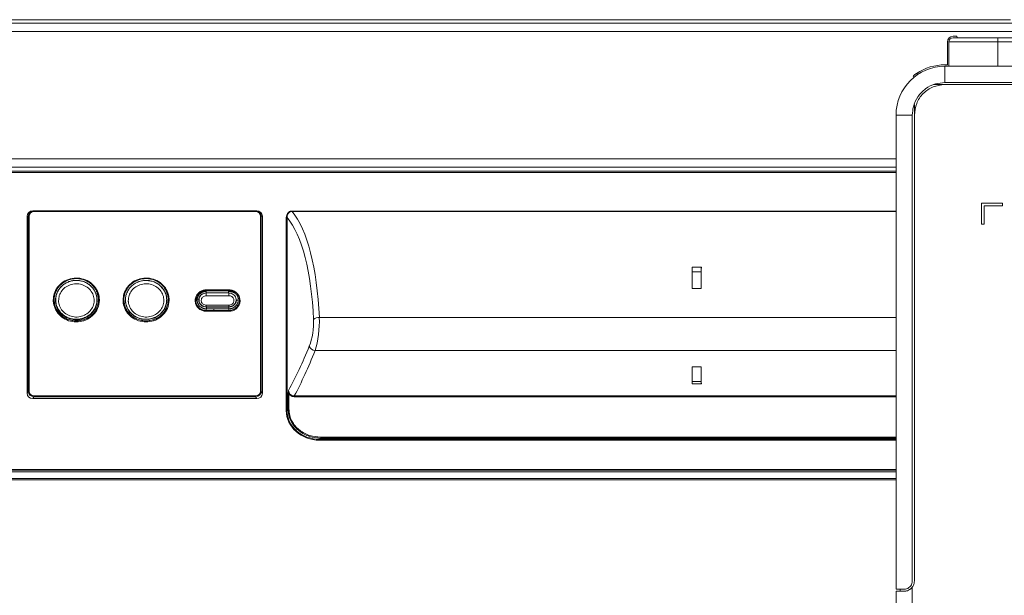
# Model space of a CAD drawing. Header units: millimetres. Extents: x 40090 to 187415, y -53271 to 40260.
# Tile 384 of 406: x 141347 to 141589, y 33661 to 33803. Entities that reach past the tile are written whole.
import ezdxf

# ---------------------------------------------------------------- set-up
doc = ezdxf.new("R2010")
doc.units = ezdxf.units.MM
doc.layers.add('AVM_projekce', color=240, linetype='Continuous')

# ---------------------------------------------------------------- blocks, each defined once
blk = doc.blocks.new('SB885ix-top')
at = {"linetype": 'Continuous', "lineweight": 15}
for p, q in [((-161.47, -36.05), (-928.57, -36.05)), ((-54.33, -36.88), (-990.96, -36.88)), ((-54.33, -38.99), (-990.96, -38.99)), ((-174.61, -40.12), (-175.59, -40.12)), ((-174.59, -40.5), (-174.61, -40.12)), ((-164.59, -40.5), (-164.59, -41.5)), ((-164.59, -40.5), (-94.6, -40.5)), ((-176.97, -41.5), (-176.97, -47.12)), ((-176.59, -41.5), (-164.59, -41.5)), ((-176.59, -41.5), (-176.59, -47.5)), ((-164.59, -41.5), (-94.6, -41.5)), ((-164.59, -47.5), (-164.59, -41.5)), ((-176.97, -47.12), (-177.59, -47.12)), ((-177.59, -51.5), (-177.59, -47.5)), ((-89.6, -47.5), (-177.59, -47.5)), ((-185.12, -50.15), (-185.35, -49.86)), ((-184.31, -49.56), (-184.55, -49.26)), ((-180.38, -52), (-177.59, -52)), ((-91.6, -51.5), (-177.59, -51.5)), ((-91.6, -52), (-177.59, -52)), ((-185.09, -59.5), (-185.09, -56.93)), ((-185.59, -59.5), (-189.59, -59.5)), ((-189.59, -175.99), (-189.59, -59.5)), ((-185.59, -59.5), (-185.59, -173.99)), ((-185.09, -59.5), (-185.09, -173.99)), ((-189.59, -70.24), (-990.96, -70.24)), ((-189.59, -72.3), (-990.96, -72.3)), ((-408.28, -73.31), (-189.59, -73.31)), ((-189.59, -73.57), (-408.28, -73.57)), ((-168.59, -86.3), (-168.59, -81.1)), ((-168.59, -81.1), (-163.39, -81.1)), ((-167.89, -81.8), (-167.89, -86.3)), ((-163.39, -81.8), (-167.89, -81.8)), ((-163.39, -81.1), (-163.39, -81.8)), ((-403.16, -84.32), (-403.16, -127.86)), ((-402.89, -84.37), (-403.16, -84.32)), ((-402.89, -127.39), (-402.89, -84.37)), ((-402.7, -84.33), (-402.7, -127.35)), ((-346.74, -83.02), (-401.78, -83.02)), ((-401.78, -83.02), (-401.51, -83.07)), ((-401.51, -83.07), (-347.02, -83.07)), ((-401.51, -83.2), (-401.51, -83.07)), ((-347.02, -83.2), (-401.51, -83.2)), ((-347.02, -83.07), (-346.74, -83.02)), ((-347.02, -83.2), (-347.02, -83.07)), ((-345.82, -127.35), (-345.82, -84.33)), ((-345.36, -84.32), (-345.63, -84.37)), ((-345.63, -84.37), (-345.63, -127.39)), ((-345.36, -127.86), (-345.36, -84.32)), ((-339.48, -132.11), (-339.48, -84.69)), ((-339.29, -84.64), (-339.29, -132.07)), ((-338.05, -83.07), (-338.05, -83.19)), ((-338.05, -83.07), (-189.59, -83.07)), ((-189.59, -83.19), (-338.05, -83.19)), ((-167.89, -86.3), (-168.59, -86.3)), ((-239.73, -96.9), (-237.45, -96.9)), ((-239.73, -96.9), (-239.69, -97)), ((-239.69, -97), (-239.66, -96.9)), ((-239.69, -97), (-239.69, -98)), ((-239.69, -98), (-239.69, -102.09)), ((-237.49, -98), (-239.69, -98)), ((-239.66, -96.9), (-237.52, -96.9)), ((-237.52, -96.9), (-237.49, -97)), ((-237.45, -96.9), (-237.49, -97)), ((-237.49, -98), (-237.49, -97)), ((-237.49, -98), (-237.49, -102.09)), ((-396.06, -102.88), (-395.97, -102.64)), ((-378.9, -102.84), (-378.81, -102.61)), ((-359.16, -102.43), (-353.57, -102.43)), ((-359.16, -102.55), (-359.16, -103.21)), ((-353.57, -102.55), (-359.16, -102.55)), ((-359.16, -102.55), (-359.16, -102.71)), ((-353.57, -102.71), (-359.16, -102.71)), ((-359.16, -102.71), (-359.16, -102.85)), ((-353.57, -103.21), (-359.16, -103.21)), ((-359.16, -103.21), (-359.16, -103.89)), ((-359.16, -103.89), (-353.57, -103.89)), ((-353.67, -102.85), (-353.57, -102.85)), ((-353.57, -102.55), (-353.57, -102.71)), ((-353.57, -102.71), (-353.57, -102.85)), ((-353.57, -103.89), (-353.57, -103.21)), ((-353.57, -103.21), (-353.57, -103.21)), ((-237.49, -102.09), (-239.69, -102.09)), ((-361.65, -105.2), (-361.68, -105.25)), ((-361.38, -104.87), (-360.97, -104.75)), ((-353.57, -106.19), (-359.16, -106.19)), ((-359.16, -106.19), (-359.16, -106.6)), ((-353.57, -106.6), (-353.57, -106.19)), ((-351.74, -104.94), (-351.36, -104.95)), ((-359.16, -106.6), (-359.16, -106.68)), ((-359.16, -106.6), (-353.57, -106.6)), ((-359.07, -106.68), (-359.16, -106.68)), ((-359.16, -107.5), (-359.16, -107.09)), ((-359.16, -107.09), (-357.26, -107.09)), ((-359.16, -107.5), (-357.26, -107.5)), ((-357.26, -107.7), (-359.16, -107.7)), ((-353.57, -106.68), (-359.07, -106.68)), ((-357.26, -107.09), (-353.57, -107.09)), ((-357.26, -107.09), (-357.26, -107.5)), ((-357.26, -107.5), (-353.57, -107.5)), ((-353.57, -107.7), (-357.26, -107.7)), ((-354.6, -107.09), (-354.61, -107.09)), ((-353.57, -106.6), (-353.57, -106.68)), ((-353.57, -107.09), (-353.57, -106.67)), ((-353.57, -107.09), (-353.57, -107.5)), ((-331.36, -109.24), (-189.59, -109.24)), ((-332.41, -117.37), (-189.59, -117.37)), ((-237.49, -121.33), (-239.69, -121.33)), ((-239.69, -124.96), (-239.69, -121.33)), ((-237.49, -124.96), (-237.49, -121.33)), ((-237.45, -125.53), (-239.73, -125.53)), ((-239.69, -124.96), (-239.69, -125.53)), ((-237.49, -124.96), (-239.69, -124.96)), ((-403.16, -127.86), (-402.89, -127.39)), ((-345.63, -127.39), (-345.36, -127.86)), ((-401.51, -128.7), (-401.78, -129.16)), ((-401.78, -129.16), (-346.74, -129.16)), ((-401.51, -128.48), (-347.02, -128.48)), ((-401.51, -128.7), (-401.51, -128.48)), ((-347.02, -128.7), (-401.51, -128.7)), ((-347.02, -128.7), (-347.02, -128.48)), ((-346.74, -129.16), (-347.02, -128.7)), ((-337.5, -128.69), (-337.5, -128.47)), ((-337.5, -128.47), (-189.59, -128.47)), ((-189.59, -128.69), (-337.5, -128.69)), ((-339.01, -131.82), (-339.29, -132.07)), ((-331.28, -139.14), (-331.02, -138.9)), ((-331.28, -139.14), (-331.28, -139.39)), ((-331.28, -139.14), (-189.59, -139.14)), ((-189.59, -139.39), (-331.28, -139.39)), ((-331.02, -138.9), (-331.02, -138.64)), ((-331.02, -138.64), (-189.59, -138.64)), ((-189.59, -138.9), (-331.02, -138.9)), ((-189.59, -147.16), (-408.58, -147.16)), ((-408.51, -146.58), (-189.59, -146.58)), ((-408.51, -146.78), (-189.59, -146.78)), ((-408.58, -148.78), (-189.59, -148.78)), ((-408.57, -149.12), (-189.59, -149.12)), ((-187.59, -175.99), (-189.59, -175.99)), ((-189.59, -176.49), (-189.59, -186)), ((-188.59, -175.99), (-188.59, -176.49)), ((-185.59, -175.49), (-185.59, -192.11))]:
    blk.add_line(p, q, dxfattribs=at)
at = {"linetype": 'Continuous', "lineweight": 15, "flags": 128}
blk.add_lwpolyline([(-373.93, -100.11), (-373.92, -100.11), (-372.23, -100.39), (-370.73, -101.18), (-369.6, -102.4), (-368.95, -103.9), (-368.86, -105.53), (-369.35, -107.09), (-370.36, -108.4), (-371.77, -109.33), (-373.42, -109.76), (-375.14, -109.66), (-376.72, -109.02), (-377.98, -107.92), (-378.79, -106.49), (-379.03, -105.45), (-379.03, -105.45)], dxfattribs=at)
at = {"linetype": 'Continuous', "lineweight": 15}
for centre, radius, start, end in [((-175.59, -41.5), 1.37, 90, 180), ((-175.59, -41.5), 1, 90, 180), ((-177.59, -59.5), 12, 90, 180), ((-177.59, -59.5), 12.37, 90, 124.2057), ((-402.72, -84.68), 0.344, 86.2638, 118.0606), ((-345.8, -84.68), 0.344, 61.9394, 93.7362), ((-339.45, -84.36), 0.325, 265.5844, 300.1009), ((-331.45, -111.29), 2.05, 87.4546, 130.0783), ((-332.09, -115.53), 1.87, 202.7864, 260.2039), ((-402.72, -127.69), 0.344, 86.2622, 118.0622), ((-345.8, -127.69), 0.344, 61.9378, 93.7378), ((-338.85, -128.38), 0.326, 85.5654, 119.9709), ((-339.45, -131.79), 0.325, 265.5896, 300.0979), ((-338.84, -132.09), 0.321, 85.6816, 120.7002)]:
    blk.add_arc(centre, radius, start, end, dxfattribs=at)
for centre, major_axis, ratio, start_param, end_param in [((-401.53, -84.56), (1.4, -0.98), 0.848886, 2.25905, 3.676576), ((-401.29, -84.6), (1.34, -1), 0.870822, 2.28136, 3.698886), ((-401.29, -84.54), (1.21, -0.85), 0.848886, 2.25905, 3.676576), ((-347.23, -84.6), (1.34, 1), 0.870822, 5.725892, 7.143418), ((-347.23, -84.54), (1.21, 0.85), 0.848886, 5.748201, 7.165728), ((-346.99, -84.56), (1.4, 0.98), 0.848886, 5.748201, 7.165728), ((-350.59, -130.95), (6.61, 49.25), 0.338756, 5.202989, 5.978551), ((-349.18, -131.12), (6.56, 50.75), 0.32909, 5.200074, 5.98794), ((-240.05, -131.12), (-0.01, 50.8), 0.008726, 5.32076, 5.451502), ((-237.13, -131.12), (0.01, 50.8), 0.008726, 0.831683, 0.962426), ((-334.98, -112.36), (0.82, 6.11), 0.338756, 4.068181, 5.202989), ((-333.57, -112.52), (0.78, 7.62), 0.273714, 4.050948, 5.185756), ((-348.02, -68.73), (10.01, 74.62), 0.338756, 3.860021, 4.068181), ((-346.61, -68.89), (9.96, 76.13), 0.332316, 3.858198, 4.066224), ((-240.18, -68.89), (-0.01, 76.2), 0.008726, 3.874451, 3.95343), ((-237, -68.89), (0.01, 76.2), 0.008726, 2.329755, 2.408734), ((-401.53, -127.62), (1.4, 0.98), 0.848886, 2.606609, 4.024135), ((-401.29, -127.21), (1.45, 0.75), 0.881639, 2.732019, 4.149545), ((-401.29, -127.15), (1.21, 0.85), 0.848886, 2.606609, 4.024135), ((-347.23, -127.15), (1.21, -0.85), 0.848886, 5.400643, 6.818169), ((-347.23, -127.21), (1.45, -0.75), 0.881639, 5.275233, 6.692759), ((-346.99, -127.62), (1.4, -0.98), 0.848886, 5.400643, 6.818169), ((-154.05, 36.7), (68.09, 507.66), 0.338756, 1.946455, 1.954207), ((-153.86, 36.67), (68.1, 507.46), 0.338885, 1.946495, 1.954247), ((-331.28, -132.11), (8.19, 0), 0.888497, 3.141593, 4.712389), ((-331.28, -132.05), (8.01, 0.1), 0.885702, 3.130161, 4.700957)]:
    blk.add_ellipse(centre, major_axis=major_axis, ratio=ratio, start_param=start_param, end_param=end_param, dxfattribs=at)
for points, knots in [([(-175.59, -40.5), (-175.56, -40.5), (-175.48, -40.5), (-174.87, -40.5), (-173.86, -40.5), (-172.43, -40.5), (-170.67, -40.5), (-168.7, -40.5), (-166.65, -40.5), (-165.26, -40.5), (-164.59, -40.5)], [0, 0, 0, 0, 0.116516, 0.240009, 0.36864, 0.5, 0.63136, 0.759988, 0.883484, 1, 1, 1, 1]), ([(-184.55, -49.26), (-184.64, -49.33), (-184.83, -49.46), (-185.07, -49.63), (-185.25, -49.77), (-185.34, -49.85), (-185.35, -49.86), (-185.35, -49.86)], [0, 0, 0, 0, 0.214496, 0.429003, 0.64316, 0.857467, 1, 1, 1, 1]), ([(-185.59, -59.5), (-185.54, -58.8), (-185.42, -57.2), (-184.32, -54.9), (-182.43, -52.94), (-180.07, -51.71), (-178.38, -51.57), (-177.59, -51.5)], [0, 0, 0, 0, 0.1670006, 0.3816676, 0.5963294, 0.8109908, 1, 1, 1, 1]), ([(-177.59, -52), (-178.58, -52.11), (-180.54, -52.34), (-183.02, -54.07), (-184.75, -56.55), (-184.98, -58.51), (-185.09, -59.5)], [0, 0, 0, 0, 0.25, 0.5, 0.75, 1, 1, 1, 1]), ([(-339.48, -84.69), (-339.46, -84.47), (-339.43, -84.1), (-339.2, -83.64), (-338.89, -83.32), (-338.5, -83.11), (-338.2, -83.08), (-338.05, -83.07)], [0, 0, 0, 0, 0.2751823, 0.4668611, 0.6417992, 0.8210656, 1, 1, 1, 1]), ([(-338.05, -83.19), (-338.18, -83.2), (-338.45, -83.22), (-338.8, -83.41), (-339.06, -83.7), (-339.23, -84.07), (-339.29, -84.4), (-339.29, -84.59), (-339.29, -84.64)], [0, 0, 0, 0, 0.176239, 0.352114, 0.525264, 0.717912, 0.923919, 1, 1, 1, 1]), ([(-396.75, -104.9), (-396.71, -104.4), (-396.6, -103.29), (-395.76, -101.72), (-394.38, -100.41), (-392.62, -99.63), (-390.69, -99.45), (-388.82, -99.88), (-387.2, -100.87), (-386.01, -102.32), (-385.48, -103.8), (-385.37, -105.4), (-385.72, -106.99), (-386.79, -108.6), (-388.31, -109.75), (-390.15, -110.35), (-392.08, -110.34), (-393.9, -109.73), (-395.4, -108.58), (-396.42, -107.03), (-396.74, -105.72), (-396.75, -105.01), (-396.75, -104.9)], [0, 0, 0, 0, 0.044522, 0.098802, 0.152872, 0.206596, 0.259896, 0.313002, 0.36623, 0.419702, 0.473489, 0.503331, 0.561457, 0.615651, 0.669562, 0.723077, 0.776357, 0.829582, 0.882864, 0.936416, 0.990231, 1, 1, 1, 1]), ([(-396.55, -104.83), (-396.56, -105.18), (-396.52, -105.52), (-396.39, -106.18), (-396.29, -106.5), (-396.02, -107.13), (-395.85, -107.43), (-395.56, -107.86), (-395.46, -107.99), (-395.23, -108.26), (-395.11, -108.39), (-394.73, -108.75), (-394.46, -108.97), (-393.87, -109.35), (-393.55, -109.52), (-392.89, -109.78), (-392.55, -109.88), (-392.02, -109.99), (-391.84, -110.01), (-391.48, -110.05), (-391.3, -110.06), (-390.94, -110.06), (-390.76, -110.05), (-390.41, -110.02), (-390.23, -110), (-389.69, -109.9), (-389.35, -109.8), (-388.69, -109.55), (-388.37, -109.38), (-387.77, -109.01), (-387.49, -108.79), (-387.11, -108.44), (-386.99, -108.31), (-386.76, -108.05), (-386.66, -107.91), (-386.36, -107.49), (-386.19, -107.19), (-385.91, -106.56), (-385.81, -106.24), (-385.66, -105.58), (-385.63, -105.25), (-385.62, -104.56), (-385.65, -104.22), (-385.79, -103.56), (-385.89, -103.23), (-386.16, -102.61), (-386.32, -102.3), (-386.71, -101.74), (-386.94, -101.47), (-387.31, -101.11), (-387.45, -100.99), (-387.72, -100.77), (-387.87, -100.67), (-388.31, -100.38), (-388.62, -100.22), (-389.29, -99.95), (-389.63, -99.85), (-390.16, -99.75), (-390.33, -99.72), (-390.69, -99.69), (-390.87, -99.68), (-391.41, -99.67), (-391.77, -99.7), (-392.47, -99.83), (-392.82, -99.93), (-393.48, -100.19), (-393.8, -100.35), (-394.4, -100.72), (-394.68, -100.94), (-395.06, -101.3), (-395.18, -101.42), (-395.41, -101.68), (-395.52, -101.82), (-395.82, -102.24), (-395.99, -102.54), (-396.26, -103.16), (-396.37, -103.49), (-396.51, -104.16), (-396.55, -104.49), (-396.55, -104.83)], [0, 0, 0, 0, 0.03125, 0.03125, 0.0625, 0.0625, 0.09375, 0.09375, 0.109375, 0.109375, 0.125, 0.125, 0.15625, 0.15625, 0.1875, 0.1875, 0.21875, 0.21875, 0.234375, 0.234375, 0.25, 0.25, 0.265625, 0.265625, 0.28125, 0.28125, 0.3125, 0.3125, 0.34375, 0.34375, 0.375, 0.375, 0.390625, 0.390625, 0.40625, 0.40625, 0.4375, 0.4375, 0.46875, 0.46875, 0.5, 0.5, 0.53125, 0.53125, 0.5625, 0.5625, 0.59375, 0.59375, 0.625, 0.625, 0.640625, 0.640625, 0.65625, 0.65625, 0.6875, 0.6875, 0.71875, 0.71875, 0.734375, 0.734375, 0.75, 0.75, 0.78125, 0.78125, 0.8125, 0.8125, 0.84375, 0.84375, 0.875, 0.875, 0.890625, 0.890625, 0.90625, 0.90625, 0.9375, 0.9375, 0.96875, 0.96875, 1, 1, 1, 1]), ([(-396.18, -105.45), (-396.18, -104.92), (-396.19, -103.84), (-395.49, -102.32), (-394.33, -101.09), (-392.79, -100.29), (-391.07, -100.02), (-389.34, -100.3), (-387.82, -101.11), (-386.66, -102.35), (-386, -103.88), (-385.91, -105.54), (-386.41, -107.13), (-387.43, -108.47), (-388.87, -109.41), (-390.56, -109.86), (-392.31, -109.75), (-393.92, -109.09), (-395.2, -107.98), (-395.95, -106.69), (-396.11, -105.8), (-396.18, -105.45)], [0, 0, 0, 0, 0.052277, 0.10605, 0.15975, 0.213418, 0.267114, 0.320786, 0.374452, 0.428049, 0.481763, 0.535505, 0.589191, 0.642868, 0.696536, 0.750225, 0.803913, 0.857614, 0.911211, 0.964901, 1, 1, 1, 1]), ([(-386.03, -104.75), (-386.03, -104.79), (-386.03, -104.83), (-386.03, -104.87), (-386.03, -104.88), (-386.03, -104.89), (-386.03, -104.89), (-386.03, -104.91), (-386.03, -104.93), (-386.03, -104.96), (-386.03, -104.99), (-386.03, -105.12), (-386.04, -105.22), (-386.06, -105.51), (-386.09, -105.69), (-386.21, -106.23), (-386.32, -106.54), (-386.58, -107.08), (-386.72, -107.32), (-386.9, -107.58), (-386.94, -107.63), (-386.98, -107.68), (-386.99, -107.7), (-387, -107.71), (-387, -107.72), (-387.02, -107.73), (-387.02, -107.74), (-387.06, -107.78), (-387.08, -107.82), (-387.22, -107.98), (-387.33, -108.1), (-387.69, -108.45), (-387.95, -108.65), (-388.49, -109.01), (-388.77, -109.15), (-389.2, -109.33), (-389.35, -109.39), (-389.65, -109.48), (-389.8, -109.52), (-390.25, -109.62), (-390.56, -109.66), (-391.19, -109.68), (-391.51, -109.67), (-392.14, -109.58), (-392.46, -109.51), (-392.92, -109.35), (-393.08, -109.29), (-393.38, -109.16), (-393.53, -109.08), (-393.81, -108.92), (-393.96, -108.83), (-394.23, -108.64), (-394.37, -108.54), (-394.62, -108.32), (-394.75, -108.2), (-394.92, -108.02), (-394.98, -107.95), (-395.06, -107.86), (-395.09, -107.82), (-395.12, -107.78), (-395.12, -107.78), (-395.13, -107.77), (-395.13, -107.77), (-395.14, -107.76), (-395.14, -107.75), (-395.16, -107.73), (-395.17, -107.72), (-395.34, -107.5), (-395.5, -107.25), (-395.72, -106.83), (-395.79, -106.68), (-395.91, -106.36), (-395.96, -106.2), (-396.03, -105.93), (-396.05, -105.84), (-396.07, -105.74), (-396.07, -105.74), (-396.07, -105.73), (-396.07, -105.72), (-396.08, -105.7), (-396.08, -105.69), (-396.08, -105.66), (-396.09, -105.65), (-396.1, -105.59), (-396.1, -105.55), (-396.13, -105.35), (-396.14, -105.19), (-396.16, -104.71), (-396.13, -104.39), (-396.05, -103.92), (-396.01, -103.77), (-395.95, -103.58), (-395.94, -103.54), (-395.92, -103.48), (-395.92, -103.46), (-395.9, -103.42), (-395.9, -103.4), (-395.86, -103.3), (-395.83, -103.22), (-395.73, -102.98), (-395.66, -102.82), (-395.49, -102.53), (-395.4, -102.39), (-395.12, -101.98), (-394.9, -101.73), (-394.43, -101.29), (-394.18, -101.09), (-393.65, -100.76), (-393.38, -100.62), (-393.03, -100.48), (-392.96, -100.45), (-392.86, -100.41), (-392.82, -100.4), (-392.77, -100.38), (-392.75, -100.38), (-392.72, -100.36), (-392.7, -100.36), (-392.52, -100.3), (-392.37, -100.26), (-391.9, -100.16), (-391.58, -100.12), (-390.93, -100.1), (-390.6, -100.12), (-389.96, -100.22), (-389.64, -100.3), (-389.02, -100.52), (-388.72, -100.66), (-388.4, -100.84), (-388.36, -100.86), (-388.31, -100.9), (-388.29, -100.91), (-388.26, -100.92), (-388.25, -100.93), (-388.24, -100.94), (-388.23, -100.95), (-388.16, -100.99), (-388.1, -101.03), (-387.92, -101.16), (-387.8, -101.26), (-387.56, -101.46), (-387.45, -101.57), (-387.22, -101.8), (-387.11, -101.93), (-386.91, -102.19), (-386.81, -102.33), (-386.71, -102.5), (-386.69, -102.52), (-386.68, -102.55), (-386.67, -102.56), (-386.66, -102.57), (-386.66, -102.58), (-386.65, -102.58), (-386.65, -102.59), (-386.64, -102.62), (-386.62, -102.64), (-386.58, -102.72), (-386.55, -102.78), (-386.46, -102.96), (-386.4, -103.09), (-386.29, -103.36), (-386.24, -103.52), (-386.15, -103.84), (-386.11, -104), (-386.07, -104.27), (-386.06, -104.36), (-386.04, -104.51), (-386.04, -104.55), (-386.03, -104.63), (-386.03, -104.65), (-386.03, -104.69), (-386.03, -104.7), (-386.03, -104.72), (-386.03, -104.73), (-386.03, -104.74), (-386.03, -104.74), (-386.03, -104.74), (-386.03, -104.75), (-386.03, -104.75)], [0, 0, 0, 0, 0.003906, 0.003906, 0.004395, 0.004395, 0.004883, 0.004883, 0.005859, 0.005859, 0.007812, 0.007812, 0.015625, 0.015625, 0.03125, 0.03125, 0.0625, 0.0625, 0.09375, 0.09375, 0.101562, 0.101562, 0.103516, 0.103516, 0.104492, 0.104492, 0.105469, 0.105469, 0.109375, 0.109375, 0.125, 0.125, 0.15625, 0.15625, 0.1875, 0.1875, 0.203125, 0.203125, 0.21875, 0.21875, 0.25, 0.25, 0.28125, 0.28125, 0.3125, 0.3125, 0.328125, 0.328125, 0.34375, 0.34375, 0.359375, 0.359375, 0.375, 0.375, 0.390625, 0.390625, 0.398438, 0.398438, 0.402344, 0.402344, 0.402832, 0.402832, 0.40332, 0.40332, 0.404297, 0.404297, 0.40625, 0.40625, 0.4375, 0.4375, 0.453125, 0.453125, 0.46875, 0.46875, 0.476562, 0.476562, 0.477051, 0.477051, 0.477539, 0.477539, 0.478516, 0.478516, 0.480469, 0.480469, 0.484375, 0.484375, 0.5, 0.5, 0.53125, 0.53125, 0.546875, 0.546875, 0.550781, 0.550781, 0.552734, 0.552734, 0.554688, 0.554688, 0.5625, 0.5625, 0.578125, 0.578125, 0.59375, 0.59375, 0.625, 0.625, 0.65625, 0.65625, 0.6875, 0.6875, 0.695312, 0.695312, 0.699219, 0.699219, 0.701172, 0.701172, 0.703125, 0.703125, 0.71875, 0.71875, 0.75, 0.75, 0.78125, 0.78125, 0.8125, 0.8125, 0.84375, 0.84375, 0.847656, 0.847656, 0.849609, 0.849609, 0.850586, 0.850586, 0.851562, 0.851562, 0.859375, 0.859375, 0.875, 0.875, 0.890625, 0.890625, 0.90625, 0.90625, 0.921875, 0.921875, 0.923828, 0.923828, 0.924805, 0.924805, 0.925293, 0.925293, 0.925781, 0.925781, 0.929688, 0.929688, 0.9375, 0.9375, 0.953125, 0.953125, 0.96875, 0.96875, 0.984375, 0.984375, 0.992188, 0.992188, 0.996094, 0.996094, 0.998047, 0.998047, 0.999023, 0.999023, 0.999512, 0.999512, 0.999756, 0.999756, 1, 1, 1, 1]), ([(-395.45, -105.17), (-395.45, -105.24), (-395.42, -105.77), (-395.13, -106.74), (-394.3, -107.92), (-393.09, -108.75), (-391.64, -109.16), (-390.14, -109.1), (-388.76, -108.57), (-387.64, -107.66), (-386.92, -106.46), (-386.68, -105.33), (-386.76, -104.19), (-387.16, -103.09), (-388.07, -101.96), (-389.34, -101.2), (-390.81, -100.87), (-392.29, -101.02), (-393.64, -101.62), (-394.69, -102.59), (-395.36, -103.83), (-395.42, -104.73), (-395.45, -105.17)], [0, 0, 0, 0, 0.008133, 0.061814, 0.115134, 0.170324, 0.223796, 0.279201, 0.332295, 0.385814, 0.4389, 0.491229, 0.517829, 0.570891, 0.62495, 0.680064, 0.733591, 0.788771, 0.841576, 0.895488, 0.94798, 1, 1, 1, 1]), ([(-379.61, -104.9), (-379.56, -104.4), (-379.46, -103.29), (-378.62, -101.72), (-377.24, -100.41), (-375.47, -99.63), (-373.55, -99.45), (-371.67, -99.88), (-370.05, -100.87), (-368.87, -102.32), (-368.34, -103.8), (-368.23, -105.4), (-368.58, -106.99), (-369.64, -108.6), (-371.17, -109.75), (-373, -110.35), (-374.94, -110.34), (-376.75, -109.73), (-378.26, -108.58), (-379.28, -107.03), (-379.6, -105.72), (-379.61, -105.01), (-379.61, -104.9)], [0, 0, 0, 0, 0.044522, 0.098802, 0.152872, 0.206595, 0.259897, 0.313001, 0.36623, 0.419702, 0.473489, 0.50333, 0.561456, 0.615651, 0.669563, 0.723077, 0.776357, 0.829582, 0.882864, 0.936416, 0.990231, 1, 1, 1, 1]), ([(-379.41, -104.83), (-379.41, -105.18), (-379.38, -105.52), (-379.24, -106.18), (-379.14, -106.5), (-378.87, -107.13), (-378.71, -107.43), (-378.42, -107.86), (-378.31, -107.99), (-378.09, -108.26), (-377.97, -108.39), (-377.59, -108.75), (-377.31, -108.97), (-376.72, -109.35), (-376.4, -109.52), (-375.74, -109.78), (-375.4, -109.88), (-374.87, -109.99), (-374.69, -110.01), (-374.33, -110.05), (-374.16, -110.06), (-373.8, -110.06), (-373.62, -110.05), (-373.26, -110.02), (-373.08, -110), (-372.55, -109.9), (-372.21, -109.8), (-371.55, -109.55), (-371.22, -109.38), (-370.63, -109.01), (-370.35, -108.79), (-369.97, -108.44), (-369.85, -108.31), (-369.62, -108.05), (-369.51, -107.91), (-369.21, -107.49), (-369.04, -107.19), (-368.77, -106.56), (-368.66, -106.24), (-368.52, -105.58), (-368.48, -105.25), (-368.48, -104.56), (-368.51, -104.22), (-368.64, -103.56), (-368.74, -103.23), (-369.01, -102.61), (-369.18, -102.3), (-369.57, -101.74), (-369.79, -101.47), (-370.17, -101.11), (-370.3, -100.99), (-370.58, -100.77), (-370.72, -100.67), (-371.16, -100.38), (-371.48, -100.22), (-372.14, -99.95), (-372.49, -99.85), (-373.01, -99.75), (-373.19, -99.72), (-373.55, -99.69), (-373.73, -99.68), (-374.27, -99.67), (-374.62, -99.7), (-375.33, -99.83), (-375.68, -99.93), (-376.34, -100.19), (-376.66, -100.35), (-377.26, -100.72), (-377.54, -100.94), (-377.92, -101.3), (-378.04, -101.42), (-378.26, -101.68), (-378.37, -101.82), (-378.67, -102.24), (-378.84, -102.54), (-379.12, -103.16), (-379.23, -103.49), (-379.37, -104.16), (-379.41, -104.49), (-379.41, -104.83)], [0, 0, 0, 0, 0.03125, 0.03125, 0.0625, 0.0625, 0.09375, 0.09375, 0.109375, 0.109375, 0.125, 0.125, 0.15625, 0.15625, 0.1875, 0.1875, 0.21875, 0.21875, 0.234375, 0.234375, 0.25, 0.25, 0.265625, 0.265625, 0.28125, 0.28125, 0.3125, 0.3125, 0.34375, 0.34375, 0.375, 0.375, 0.390625, 0.390625, 0.40625, 0.40625, 0.4375, 0.4375, 0.46875, 0.46875, 0.5, 0.5, 0.53125, 0.53125, 0.5625, 0.5625, 0.59375, 0.59375, 0.625, 0.625, 0.640625, 0.640625, 0.65625, 0.65625, 0.6875, 0.6875, 0.71875, 0.71875, 0.734375, 0.734375, 0.75, 0.75, 0.78125, 0.78125, 0.8125, 0.8125, 0.84375, 0.84375, 0.875, 0.875, 0.890625, 0.890625, 0.90625, 0.90625, 0.9375, 0.9375, 0.96875, 0.96875, 1, 1, 1, 1]), ([(-368.88, -104.75), (-368.88, -104.79), (-368.88, -104.83), (-368.88, -104.87), (-368.88, -104.88), (-368.88, -104.89), (-368.88, -104.89), (-368.88, -104.91), (-368.88, -104.93), (-368.88, -104.96), (-368.88, -104.99), (-368.89, -105.12), (-368.89, -105.22), (-368.92, -105.51), (-368.95, -105.69), (-369.07, -106.23), (-369.18, -106.54), (-369.43, -107.08), (-369.58, -107.32), (-369.76, -107.58), (-369.79, -107.63), (-369.83, -107.68), (-369.84, -107.7), (-369.86, -107.71), (-369.86, -107.72), (-369.87, -107.73), (-369.88, -107.74), (-369.91, -107.78), (-369.94, -107.82), (-370.07, -107.98), (-370.19, -108.1), (-370.54, -108.45), (-370.8, -108.65), (-371.35, -109.01), (-371.63, -109.15), (-372.06, -109.33), (-372.21, -109.39), (-372.5, -109.48), (-372.65, -109.52), (-373.11, -109.62), (-373.41, -109.66), (-374.04, -109.68), (-374.36, -109.67), (-375, -109.58), (-375.31, -109.51), (-375.78, -109.35), (-375.93, -109.29), (-376.23, -109.16), (-376.38, -109.08), (-376.67, -108.92), (-376.81, -108.83), (-377.09, -108.64), (-377.22, -108.54), (-377.48, -108.32), (-377.6, -108.2), (-377.78, -108.02), (-377.83, -107.95), (-377.92, -107.86), (-377.94, -107.82), (-377.97, -107.78), (-377.98, -107.78), (-377.98, -107.77), (-377.99, -107.77), (-377.99, -107.76), (-378, -107.75), (-378.01, -107.73), (-378.02, -107.72), (-378.2, -107.5), (-378.36, -107.25), (-378.57, -106.83), (-378.64, -106.68), (-378.76, -106.36), (-378.82, -106.2), (-378.89, -105.93), (-378.91, -105.84), (-378.92, -105.74), (-378.93, -105.74), (-378.93, -105.73), (-378.93, -105.72), (-378.93, -105.7), (-378.93, -105.69), (-378.94, -105.66), (-378.94, -105.65), (-378.95, -105.59), (-378.96, -105.55), (-378.99, -105.35), (-379, -105.19), (-379.01, -104.71), (-378.99, -104.39), (-378.9, -103.92), (-378.87, -103.77), (-378.81, -103.58), (-378.8, -103.54), (-378.78, -103.48), (-378.77, -103.46), (-378.76, -103.42), (-378.75, -103.4), (-378.72, -103.3), (-378.69, -103.22), (-378.59, -102.98), (-378.51, -102.82), (-378.35, -102.53), (-378.26, -102.39), (-377.97, -101.98), (-377.76, -101.73), (-377.28, -101.29), (-377.03, -101.09), (-376.51, -100.76), (-376.24, -100.62), (-375.89, -100.48), (-375.82, -100.45), (-375.71, -100.41), (-375.68, -100.4), (-375.62, -100.38), (-375.61, -100.38), (-375.57, -100.36), (-375.55, -100.36), (-375.38, -100.3), (-375.22, -100.26), (-374.76, -100.16), (-374.43, -100.12), (-373.78, -100.1), (-373.46, -100.12), (-372.82, -100.22), (-372.49, -100.3), (-371.87, -100.52), (-371.57, -100.66), (-371.25, -100.84), (-371.22, -100.86), (-371.16, -100.9), (-371.15, -100.91), (-371.12, -100.92), (-371.11, -100.93), (-371.09, -100.94), (-371.09, -100.95), (-371.02, -100.99), (-370.96, -101.03), (-370.77, -101.16), (-370.65, -101.26), (-370.42, -101.46), (-370.3, -101.57), (-370.08, -101.8), (-369.97, -101.93), (-369.76, -102.19), (-369.66, -102.33), (-369.56, -102.5), (-369.55, -102.52), (-369.53, -102.55), (-369.53, -102.56), (-369.52, -102.57), (-369.52, -102.58), (-369.51, -102.58), (-369.51, -102.59), (-369.49, -102.62), (-369.48, -102.64), (-369.43, -102.72), (-369.4, -102.78), (-369.31, -102.96), (-369.25, -103.09), (-369.14, -103.36), (-369.09, -103.52), (-369, -103.84), (-368.97, -104), (-368.92, -104.27), (-368.91, -104.36), (-368.9, -104.51), (-368.89, -104.55), (-368.89, -104.63), (-368.89, -104.65), (-368.89, -104.69), (-368.89, -104.7), (-368.89, -104.72), (-368.88, -104.73), (-368.88, -104.74), (-368.88, -104.74), (-368.88, -104.74), (-368.88, -104.75), (-368.88, -104.75)], [0, 0, 0, 0, 0.003906, 0.003906, 0.004395, 0.004395, 0.004883, 0.004883, 0.005859, 0.005859, 0.007812, 0.007812, 0.015625, 0.015625, 0.03125, 0.03125, 0.0625, 0.0625, 0.09375, 0.09375, 0.101562, 0.101562, 0.103516, 0.103516, 0.104492, 0.104492, 0.105469, 0.105469, 0.109375, 0.109375, 0.125, 0.125, 0.15625, 0.15625, 0.1875, 0.1875, 0.203125, 0.203125, 0.21875, 0.21875, 0.25, 0.25, 0.28125, 0.28125, 0.3125, 0.3125, 0.328125, 0.328125, 0.34375, 0.34375, 0.359375, 0.359375, 0.375, 0.375, 0.390625, 0.390625, 0.398438, 0.398438, 0.402344, 0.402344, 0.402832, 0.402832, 0.40332, 0.40332, 0.404297, 0.404297, 0.40625, 0.40625, 0.4375, 0.4375, 0.453125, 0.453125, 0.46875, 0.46875, 0.476562, 0.476562, 0.477051, 0.477051, 0.477539, 0.477539, 0.478516, 0.478516, 0.480469, 0.480469, 0.484375, 0.484375, 0.5, 0.5, 0.53125, 0.53125, 0.546875, 0.546875, 0.550781, 0.550781, 0.552734, 0.552734, 0.554688, 0.554688, 0.5625, 0.5625, 0.578125, 0.578125, 0.59375, 0.59375, 0.625, 0.625, 0.65625, 0.65625, 0.6875, 0.6875, 0.695312, 0.695312, 0.699219, 0.699219, 0.701172, 0.701172, 0.703125, 0.703125, 0.71875, 0.71875, 0.75, 0.75, 0.78125, 0.78125, 0.8125, 0.8125, 0.84375, 0.84375, 0.847656, 0.847656, 0.849609, 0.849609, 0.850586, 0.850586, 0.851562, 0.851562, 0.859375, 0.859375, 0.875, 0.875, 0.890625, 0.890625, 0.90625, 0.90625, 0.921875, 0.921875, 0.923828, 0.923828, 0.924805, 0.924805, 0.925293, 0.925293, 0.925781, 0.925781, 0.929688, 0.929688, 0.9375, 0.9375, 0.953125, 0.953125, 0.96875, 0.96875, 0.984375, 0.984375, 0.992188, 0.992188, 0.996094, 0.996094, 0.998047, 0.998047, 0.999023, 0.999023, 0.999512, 0.999512, 0.999756, 0.999756, 1, 1, 1, 1]), ([(-378.31, -105.17), (-378.31, -105.24), (-378.27, -105.77), (-377.99, -106.74), (-377.16, -107.92), (-375.94, -108.75), (-374.5, -109.16), (-373, -109.1), (-371.61, -108.57), (-370.49, -107.66), (-369.77, -106.46), (-369.54, -105.33), (-369.62, -104.19), (-370.01, -103.09), (-370.92, -101.96), (-372.19, -101.2), (-373.66, -100.87), (-375.14, -101.02), (-376.5, -101.62), (-377.54, -102.59), (-378.22, -103.83), (-378.28, -104.73), (-378.31, -105.17)], [0, 0, 0, 0, 0.008133, 0.061814, 0.115133, 0.170325, 0.223796, 0.279201, 0.332295, 0.385814, 0.4389, 0.491229, 0.517828, 0.570891, 0.624949, 0.680064, 0.733591, 0.788771, 0.841576, 0.895488, 0.94798, 1, 1, 1, 1]), ([(-396.4, -105.77), (-396.44, -105.57), (-396.57, -104.94), (-396.56, -104.26), (-396.4, -103.84), (-396.4, -103.82)], [0, 0, 0, 0, 0.317729, 0.975905, 1, 1, 1, 1]), ([(-386.2, -102.65), (-386.03, -103.05), (-385.71, -103.86), (-385.59, -104.82), (-385.69, -105.31), (-385.71, -105.38)], [0, 0, 0, 0, 0.4619687, 0.9231333, 1, 1, 1, 1]), ([(-379.23, -105.86), (-379.28, -105.62), (-379.42, -104.96), (-379.41, -104.25), (-379.26, -103.83), (-379.25, -103.83)], [0, 0, 0, 0, 0.358922, 0.99275, 1, 1, 1, 1]), ([(-369.07, -102.61), (-368.91, -103.02), (-368.57, -103.82), (-368.45, -104.83), (-368.56, -105.37), (-368.59, -105.49)], [0, 0, 0, 0, 0.438187, 0.875243, 1, 1, 1, 1]), ([(-359.16, -107.7), (-359.32, -107.69), (-359.79, -107.66), (-360.54, -107.39), (-361.27, -106.81), (-361.75, -106.02), (-361.94, -105.12), (-361.79, -104.23), (-361.36, -103.44), (-360.7, -102.84), (-359.93, -102.49), (-359.4, -102.45), (-359.16, -102.43)], [0, 0, 0, 0, 0.057251, 0.162931, 0.272503, 0.383449, 0.492573, 0.603669, 0.708703, 0.816052, 0.916599, 1, 1, 1, 1]), ([(-359.16, -102.55), (-359.16, -102.55), (-359.38, -102.55), (-359.89, -102.61), (-360.62, -102.93), (-361.24, -103.5), (-361.65, -104.25), (-361.78, -105.09), (-361.6, -105.94), (-361.14, -106.68), (-360.45, -107.22), (-359.75, -107.46), (-359.31, -107.5), (-359.16, -107.5), (-359.16, -107.5)], [0, 0, 0, 0, 0.000007, 0.08362, 0.18474, 0.292465, 0.398026, 0.509354, 0.61859, 0.729345, 0.838322, 0.943351, 0.999993, 1, 1, 1, 1]), ([(-359.16, -102.71), (-359.21, -102.71), (-359.31, -102.72), (-359.47, -102.73), (-359.63, -102.76), (-359.8, -102.8), (-359.96, -102.85), (-360.13, -102.92), (-360.29, -103), (-360.46, -103.1), (-360.61, -103.21), (-360.76, -103.34), (-360.91, -103.49), (-361.04, -103.65), (-361.15, -103.83), (-361.25, -104.02), (-361.33, -104.23), (-361.39, -104.45), (-361.43, -104.68), (-361.45, -104.97), (-361.41, -105.32), (-361.29, -105.71), (-361.11, -106.05), (-360.88, -106.35), (-360.62, -106.59), (-360.33, -106.79), (-360.04, -106.93), (-359.74, -107.03), (-359.44, -107.08), (-359.25, -107.09), (-359.16, -107.09)], [0, 0, 0, 0, 0.021042, 0.04272, 0.06514, 0.088479, 0.112697, 0.137636, 0.163268, 0.189761, 0.217243, 0.245516, 0.274437, 0.304288, 0.335129, 0.366634, 0.398961, 0.432284, 0.466318, 0.501043, 0.562882, 0.621703, 0.678246, 0.731795, 0.783056, 0.831351, 0.877406, 0.920601, 0.961379, 1, 1, 1, 1]), ([(-357.26, -107.09), (-357.45, -107.09), (-357.8, -107.09), (-358.29, -107.09), (-358.7, -107.09), (-359.03, -107.09), (-359.29, -107.09), (-359.47, -107.07), (-359.63, -107.05), (-359.8, -107), (-360.01, -106.93), (-360.22, -106.84), (-360.42, -106.72), (-360.61, -106.58), (-360.79, -106.42), (-360.96, -106.23), (-361.1, -106.02), (-361.24, -105.76), (-361.38, -105.34), (-361.41, -104.78), (-361.26, -104.21), (-361.04, -103.81), (-360.8, -103.53), (-360.56, -103.32), (-360.3, -103.14), (-360.03, -103.01), (-359.74, -102.92), (-359.45, -102.86), (-359.25, -102.85), (-359.16, -102.85)], [0, 0, 0, 0, 0.064762, 0.120697, 0.167803, 0.20608, 0.235519, 0.256066, 0.267742, 0.292049, 0.317178, 0.343256, 0.369831, 0.397053, 0.425122, 0.453649, 0.482735, 0.512623, 0.554952, 0.633342, 0.701028, 0.754373, 0.791185, 0.827547, 0.86339, 0.898493, 0.93318, 0.966927, 1, 1, 1, 1]), ([(-359.16, -103.21), (-359.35, -103.23), (-359.76, -103.27), (-360.32, -103.56), (-360.75, -104.03), (-360.92, -104.46), (-360.96, -104.7), (-360.97, -104.75)], [0, 0, 0, 0, 0.225297, 0.469814, 0.719606, 0.942136, 1, 1, 1, 1]), ([(-359.16, -103.21), (-359.34, -103.23), (-359.72, -103.26), (-360.25, -103.53), (-360.67, -103.96), (-360.92, -104.5), (-360.96, -105.07), (-360.8, -105.62), (-360.47, -106.09), (-359.99, -106.43), (-359.53, -106.58), (-359.25, -106.59), (-359.16, -106.6)], [0, 0, 0, 0, 0.099595, 0.206306, 0.320087, 0.42502, 0.531669, 0.633108, 0.739117, 0.844214, 0.950397, 1, 1, 1, 1]), ([(-359.16, -103.89), (-359.29, -103.91), (-359.57, -103.93), (-359.93, -104.12), (-360.21, -104.41), (-360.38, -104.77), (-360.41, -105.16), (-360.3, -105.54), (-360.06, -105.86), (-359.72, -106.09), (-359.4, -106.19), (-359.21, -106.19), (-359.16, -106.19)], [0, 0, 0, 0, 0.1063127, 0.2126353, 0.318923, 0.4251364, 0.5314261, 0.637783, 0.7439167, 0.8505782, 0.9569643, 1, 1, 1, 1]), ([(-353.65, -103.21), (-353.66, -103.1), (-353.67, -102.98), (-353.67, -102.86), (-353.67, -102.85)], [0, 0, 0, 0, 0.916089, 1, 1, 1, 1]), ([(-353.57, -102.43), (-353.47, -102.44), (-353.06, -102.45), (-352.35, -102.66), (-351.58, -103.18), (-351.05, -103.94), (-350.8, -104.83), (-350.88, -105.73), (-351.26, -106.55), (-351.88, -107.19), (-352.68, -107.61), (-353.27, -107.67), (-353.57, -107.7)], [0, 0, 0, 0, 0.035804, 0.141688, 0.250598, 0.361622, 0.470563, 0.58244, 0.687889, 0.794685, 0.897583, 1, 1, 1, 1]), ([(-353.57, -107.5), (-353.57, -107.5), (-353.29, -107.5), (-352.74, -107.41), (-351.98, -107.03), (-351.4, -106.43), (-351.04, -105.66), (-350.96, -104.82), (-351.19, -103.98), (-351.69, -103.26), (-352.42, -102.76), (-353.09, -102.57), (-353.47, -102.55), (-353.57, -102.55), (-353.57, -102.55)], [0, 0, 0, 0, 0.000007, 0.101609, 0.203934, 0.310184, 0.415641, 0.527567, 0.636898, 0.748394, 0.857769, 0.964145, 0.999993, 1, 1, 1, 1]), ([(-353.57, -107.09), (-353.52, -107.09), (-353.42, -107.09), (-353.27, -107.08), (-353.11, -107.05), (-352.96, -107.01), (-352.8, -106.97), (-352.64, -106.91), (-352.48, -106.83), (-352.33, -106.74), (-352.18, -106.64), (-352.03, -106.53), (-351.89, -106.39), (-351.76, -106.25), (-351.65, -106.09), (-351.54, -105.92), (-351.45, -105.74), (-351.38, -105.54), (-351.33, -105.34), (-351.29, -105.12), (-351.28, -104.84), (-351.31, -104.49), (-351.43, -104.1), (-351.61, -103.76), (-351.84, -103.46), (-352.1, -103.21), (-352.39, -103.02), (-352.69, -102.87), (-352.99, -102.78), (-353.28, -102.72), (-353.47, -102.72), (-353.57, -102.71)], [0, 0, 0, 0, 0.020298, 0.0411112, 0.0625318, 0.0847174, 0.1076668, 0.1312416, 0.1553705, 0.1801738, 0.2058039, 0.2321983, 0.2591305, 0.2867096, 0.3151712, 0.344332, 0.3740496, 0.4045388, 0.4358494, 0.4677193, 0.500183, 0.562217, 0.621218, 0.6779209, 0.7316079, 0.7829791, 0.8313557, 0.8774635, 0.9206738, 0.9614354, 1, 1, 1, 1]), ([(-353.57, -102.85), (-353.35, -102.87), (-352.94, -102.89), (-352.57, -103.09), (-352.38, -103.18)], [0, 0, 0, 0, 0.511192, 1, 1, 1, 1]), ([(-353.57, -106.6), (-353.39, -106.58), (-353, -106.54), (-352.46, -106.27), (-352.04, -105.83), (-351.81, -105.29), (-351.77, -104.72), (-351.93, -104.17), (-352.26, -103.7), (-352.75, -103.37), (-353.21, -103.23), (-353.49, -103.22), (-353.57, -103.21)], [0, 0, 0, 0, 0.0995812, 0.2108695, 0.3250427, 0.4276334, 0.5346994, 0.6364954, 0.7419336, 0.8473777, 0.9561244, 1, 1, 1, 1]), ([(-353.57, -106.19), (-353.43, -106.18), (-353.16, -106.16), (-352.79, -105.97), (-352.51, -105.68), (-352.35, -105.32), (-352.32, -104.93), (-352.43, -104.55), (-352.67, -104.22), (-353, -103.99), (-353.32, -103.9), (-353.51, -103.9), (-353.57, -103.89)], [0, 0, 0, 0, 0.1063114, 0.2126336, 0.3189215, 0.4251384, 0.5314235, 0.6377849, 0.7439174, 0.8505785, 0.9569644, 1, 1, 1, 1]), ([(-360.97, -104.75), (-360.97, -104.95), (-360.98, -105.32), (-360.74, -105.86), (-360.36, -106.28), (-359.82, -106.6), (-359.39, -106.65), (-359.16, -106.68)], [0, 0, 0, 0, 0.196687, 0.378899, 0.572769, 0.764327, 1, 1, 1, 1]), ([(-353.57, -106.68), (-353.33, -106.65), (-352.88, -106.6), (-352.31, -106.24), (-351.92, -105.76), (-351.76, -105.29), (-351.75, -105.02), (-351.74, -104.94)], [0, 0, 0, 0, 0.254221, 0.483144, 0.708292, 0.91542, 1, 1, 1, 1]), ([(-359.07, -106.68), (-359.07, -106.79), (-359.06, -106.93), (-359.05, -107.07), (-359.05, -107.09)], [0, 0, 0, 0, 0.837587, 1, 1, 1, 1]), ([(-237.49, -125.53), (-237.49, -125.5), (-237.49, -125.32), (-237.49, -125.13), (-237.49, -124.96)], [0, 0, 0, 0, 0.12338, 1, 1, 1, 1]), ([(-339.01, -128.1), (-339.01, -127.96), (-339, -127.72), (-338.96, -127.41), (-338.93, -127.22), (-338.92, -127.15), (-338.91, -127.14), (-338.91, -127.13)], [0, 0, 0, 0, 0.4146488, 0.7788195, 0.9475933, 0.9920808, 1, 1, 1, 1]), ([(-338.82, -128.05), (-338.85, -127.94), (-338.91, -127.71), (-338.93, -127.41), (-338.92, -127.23), (-338.92, -127.16), (-338.91, -127.14), (-338.91, -127.13)], [0, 0, 0, 0, 0.393317, 0.765925, 0.944219, 0.991243, 1, 1, 1, 1]), ([(-338.91, -127.13), (-338.91, -127.24), (-338.9, -127.49), (-338.74, -127.87), (-338.43, -128.21), (-338, -128.44), (-337.67, -128.46), (-337.5, -128.47)], [0, 0, 0, 0, 0.148118, 0.350815, 0.558203, 0.778562, 1, 1, 1, 1]), ([(-337.5, -128.69), (-337.69, -128.67), (-338.06, -128.64), (-338.52, -128.4), (-338.73, -128.16), (-338.82, -128.05)], [0, 0, 0, 0, 0.360745, 0.722493, 1, 1, 1, 1]), ([(-331.02, -138.9), (-331.96, -138.81), (-333.85, -138.63), (-336.34, -137.28), (-338.14, -135.31), (-338.92, -133.35), (-338.99, -132.18), (-339.01, -131.82)], [0, 0, 0, 0, 0.232762, 0.465865, 0.692347, 0.904812, 1, 1, 1, 1]), ([(-338.82, -131.77), (-338.8, -132.13), (-338.74, -133.27), (-337.97, -135.17), (-336.22, -137.08), (-333.78, -138.39), (-331.94, -138.56), (-331.02, -138.64)], [0, 0, 0, 0, 0.095009, 0.307167, 0.533577, 0.766882, 1, 1, 1, 1]), ([(-187.59, -175.99), (-187.39, -175.98), (-187, -175.94), (-186.41, -175.65), (-185.95, -175.19), (-185.65, -174.62), (-185.61, -174.2), (-185.59, -173.99)], [0, 0, 0, 0, 0.206947, 0.414546, 0.609903, 0.808604, 1, 1, 1, 1]), ([(-185.09, -173.99), (-185.12, -174.26), (-185.16, -174.8), (-185.45, -175.26), (-185.59, -175.49)], [0, 0, 0, 0, 0.499999, 1, 1, 1, 1]), ([(-187.59, -176.49), (-187.88, -176.49), (-188.46, -176.49), (-189.09, -176.49), (-189.51, -176.49), (-189.57, -176.49), (-189.59, -176.49)], [0, 0, 0, 0, 0.250002, 0.499993, 0.750001, 1, 1, 1, 1]), ([(-185.59, -175.49), (-185.73, -175.65), (-185.99, -175.95), (-186.5, -176.27), (-187.05, -176.46), (-187.41, -176.48), (-187.59, -176.49)], [0, 0, 0, 0, 0.251762, 0.497182, 0.748844, 1, 1, 1, 1]), ([(-185.62, -175.52), (-185.63, -175.53), (-185.76, -175.78), (-186.21, -176.11), (-186.86, -176.42), (-187.32, -176.49), (-187.54, -176.49), (-187.59, -176.49)], [0, 0, 0, 0, 0.0114253, 0.3337195, 0.6309983, 0.9208805, 1, 1, 1, 1])]:
    blk.add_open_spline(points, degree=3, knots=knots, dxfattribs=at)
for points in [[(-359.16, -102.55), (-359.16, -102.53), (-359.16, -102.48), (-359.16, -102.43)], [(-353.57, -102.55), (-353.57, -102.53), (-353.57, -102.48), (-353.57, -102.43)], [(-359.16, -107.7), (-359.16, -107.63), (-359.16, -107.55), (-359.16, -107.5)], [(-357.26, -107.7), (-357.26, -107.63), (-357.26, -107.55), (-357.26, -107.5)], [(-353.57, -107.5), (-353.57, -107.55), (-353.57, -107.63), (-353.57, -107.7)]]:
    blk.add_open_spline(points, degree=3, dxfattribs=at)

msp = doc.modelspace()

# ---------------------------------------------------------------- block references
at = {"layer": 'AVM_projekce'}
msp.add_blockref('SB885ix-top', (141752.13, 33838.8), dxfattribs=at)

doc.saveas('drawing.dxf')
